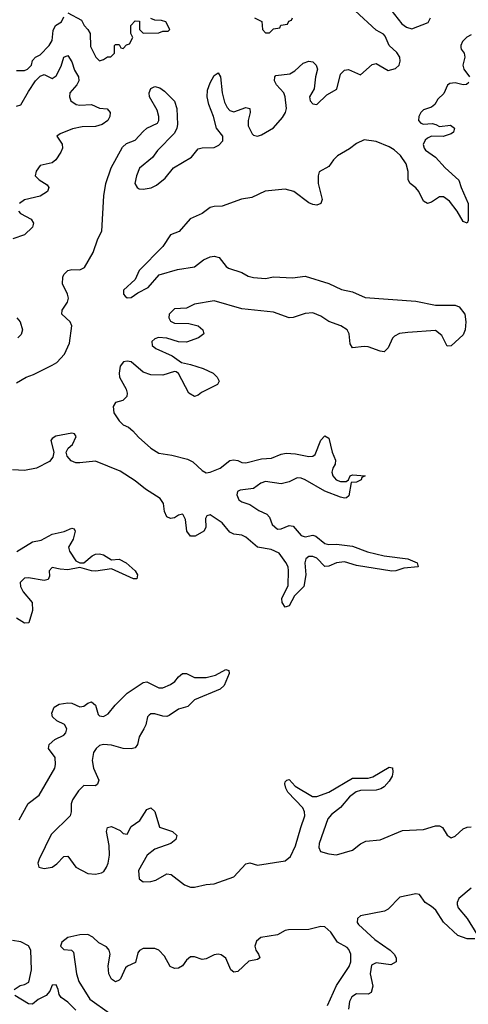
# Model space of a CAD drawing. Header units: inches. Extents: x 2710684 to 2828758, y 857022 to 965663.
# Tile 287 of 316: x 2806206 to 2808476, y 874195 to 879180. Entities that reach past the tile are written whole.
import ezdxf

# ---------------------------------------------------------------- set-up
doc = ezdxf.new("R2010")
doc.units = ezdxf.units.IN
doc.header["$MEASUREMENT"] = 0
doc.layers.add('C8807', color=7, linetype='Continuous')

msp = doc.modelspace()

# ---------------------------------------------------------------- linework, layer by layer
at = {"layer": 'C8807', "color": 4}
for points, elevation in [([(2806190, 877342.4), (2806238, 877370), (2806276.2, 877383.8), (2806370, 877430.3), (2806394.7, 877445.3), (2806432.8, 877487.2), (2806458.4, 877541.6), (2806469.6, 877630), (2806462, 877650), (2806419.6, 877690), (2806420.5, 877710), (2806447.8, 877750), (2806452.8, 877770), (2806448.2, 877790), (2806422.7, 877842.7), (2806424.1, 877875.9), (2806429.8, 877890.2), (2806450, 877910.4), (2806470, 877916), (2806510, 877914), (2806534.2, 877925.8), (2806578, 878002), (2806601.3, 878070), (2806621.1, 878110), (2806631.2, 878288.8), (2806642.6, 878350), (2806668.3, 878430), (2806725.8, 878534.2), (2806746.9, 878553.1), (2806790.7, 878569.3), (2806830, 878614.4), (2806849.8, 878630.2), (2806903.9, 878656.1), (2806909.6, 878670), (2806909.7, 878690), (2806901.4, 878721.4), (2806863.7, 878790), (2806861.2, 878810), (2806870, 878831), (2806890, 878841), (2806915.3, 878835.3), (2806938.5, 878818.5), (2806990, 878766.8), (2807001.1, 878730), (2807004.6, 878650), (2807001.7, 878630), (2806990, 878605.6), (2806902.9, 878517.1), (2806878.2, 878481.8), (2806811.5, 878428.5), (2806797, 878390), (2806788.5, 878350), (2806800.7, 878330), (2806810, 878324.4), (2806830, 878322.4), (2806871.8, 878328.2), (2806898, 878342), (2806942.5, 878377.5), (2806985.1, 878430), (2807076.1, 878483.9), (2807110, 878525.5), (2807130, 878531.7), (2807190, 878533.7), (2807214.6, 878545.4), (2807233.5, 878566.5), (2807234, 878590), (2807202.6, 878630), (2807186.6, 878690), (2807164, 878750), (2807155.4, 878790), (2807156.9, 878823.1), (2807170, 878861), (2807190, 878898), (2807210, 878911), (2807222.8, 878890), (2807230.3, 878810), (2807242.6, 878762.6), (2807255.4, 878735.4), (2807270, 878720.4), (2807290, 878714), (2807350, 878735.8), (2807370, 878730.6), (2807371.8, 878710), (2807361.5, 878670), (2807362.6, 878642.6), (2807382.8, 878602.8), (2807390, 878595.5), (2807410, 878590.4), (2807430, 878596.4), (2807490, 878632.2), (2807536, 878684), (2807551.5, 878710), (2807556.3, 878730), (2807549.6, 878790), (2807542.9, 878810), (2807505.6, 878850), (2807495.1, 878870), (2807497.2, 878890), (2807502.9, 878897.1), (2807573.7, 878906.3), (2807598.8, 878921.2), (2807640.1, 878959.9), (2807670, 878970.5), (2807690, 878966.8), (2807706.8, 878950), (2807713.4, 878930), (2807703, 878890), (2807696.3, 878830), (2807673.4, 878790), (2807676.3, 878770), (2807690, 878754), (2807710, 878750.6), (2807760.4, 878799.6), (2807811, 878829), (2807830, 878904.7), (2807850, 878924), (2807870, 878927.7), (2807930, 878901), (2807990, 878953.4), (2808010, 878958), (2808070, 878923.6), (2808107.2, 878932.8), (2808125.7, 878950), (2808132.1, 878970), (2808129.7, 878990), (2808113.8, 879013.8), (2808076.2, 879050), (2808056.2, 879096.2), (2808047.2, 879107.2), (2808010, 879127), (2807904.5, 879224.5)], 4), ([(2806450, 879214), (2806518, 879178), (2806532, 879150), (2806550.9, 879130.9), (2806562, 879110), (2806563.6, 879043.6), (2806592, 878990), (2806610, 878972), (2806630, 878978), (2806650, 878992), (2806667.3, 878992.7), (2806686, 879010), (2806686, 879050), (2806690, 879054), (2806710, 879054), (2806718, 879038), (2806730, 879034), (2806747.3, 879052.7), (2806762, 879058), (2806778, 879090), (2806768, 879110), (2806768, 879150), (2806790, 879174), (2806812.7, 879172.7), (2806812, 879130), (2806830, 879112), (2806910, 879114), (2806930, 879122), (2806958, 879122), (2806966, 879130), (2806946, 879170), (2806923.6, 879176.4), (2806890, 879178), (2806870, 879186)], 8), ([(2808084.4, 879230), (2808139.6, 879159.6), (2808163, 879143), (2808190, 879134), (2808273.9, 879166.1), (2808284.2, 879190)], 4), ([(2806190, 878922), (2806230, 878922), (2806246, 878930), (2806266, 878950), (2806270, 878974), (2806286, 878990), (2806310, 879002), (2806355.3, 879050), (2806370, 879074), (2806375.3, 879124.7), (2806388, 879150), (2806418, 879170), (2806430, 879194)], 8), ([(2807394, 879190), (2807431.3, 879171.3), (2807434, 879130), (2807450, 879114), (2807470, 879114), (2807490, 879134), (2807522, 879138), (2807527.3, 879152.7), (2807562, 879158), (2807567.3, 879172.7), (2807582, 879178), (2807586, 879190)], 8), ([(2808490, 879102.7), (2808468.5, 879091.5), (2808447, 879070), (2808438, 879050), (2808439, 879039), (2808440.4, 879030), (2808455.8, 879010), (2808458, 878990), (2808448.9, 878950), (2808454.3, 878930), (2808482, 878890)], 4), ([(2806190, 878742.4), (2806211, 878749), (2806250, 878817.1), (2806286.6, 878870), (2806310, 878893.7), (2806330, 878903), (2806370, 878883), (2806390, 878896.3), (2806415.4, 878944.6), (2806430, 878990.7), (2806450, 878999.1), (2806470, 878966.8), (2806484, 878924), (2806503.7, 878890), (2806505.3, 878870), (2806495.8, 878850), (2806460.3, 878810), (2806458, 878790), (2806464.9, 878770), (2806491.3, 878750), (2806510, 878746.5), (2806570, 878750.4), (2806610, 878732.2), (2806647.9, 878727.9), (2806664, 878710), (2806661.6, 878690), (2806652.4, 878670), (2806622.8, 878650), (2806590, 878639.7), (2806522.5, 878637.5), (2806472.8, 878627.2), (2806410, 878602.9), (2806393.4, 878590), (2806420.4, 878550), (2806423.1, 878530), (2806414, 878510), (2806389.2, 878470.8), (2806370, 878454.7), (2806310, 878441.6), (2806290, 878412.7), (2806283.8, 878390), (2806304, 878370), (2806344.8, 878344.8), (2806354, 878330), (2806346, 878310), (2806310, 878286.6), (2806230, 878268), (2806204.4, 878250)], 4), ([(2808478.5, 878861.5), (2808467.5, 878852.5), (2808450.5, 878849.5), (2808410, 878860.4), (2808382.2, 878857.8), (2808371.4, 878848.6), (2808353.1, 878806.9), (2808322.8, 878777.2), (2808306.4, 878750), (2808290, 878737.4), (2808250, 878723.6), (2808236.4, 878710), (2808225.3, 878690), (2808224.9, 878670), (2808236.7, 878656.7), (2808250, 878650.4), (2808294, 878654), (2808311.3, 878650), (2808330, 878638.8), (2808386.8, 878646.8), (2808406, 878630), (2808401, 878610), (2808390, 878602.7), (2808349.4, 878589.4), (2808290, 878589.6), (2808270, 878579.7), (2808258.4, 878570), (2808248.7, 878548.7), (2808252.7, 878530), (2808260.3, 878520.3), (2808310, 878484), (2808359.1, 878430), (2808428.3, 878368.3), (2808440.5, 878330), (2808476.3, 878250), (2808476, 878164), (2808470.8, 878149.2), (2808450, 878158), (2808419.3, 878210), (2808381, 878261), (2808350, 878283.7), (2808330, 878283.7), (2808290, 878256), (2808270, 878249.3), (2808250, 878261.2), (2808226.6, 878310), (2808210, 878329.3), (2808182.7, 878350), (2808172.3, 878370), (2808172, 878412), (2808162, 878450), (2808132.5, 878492.5), (2808101.1, 878521.1), (2808076.3, 878536.3), (2808010, 878564), (2807950, 878571.1), (2807910, 878553.3), (2807874.4, 878525.6), (2807814, 878490), (2807793.4, 878470), (2807770, 878436), (2807722, 878410), (2807716, 878390), (2807717.3, 878350), (2807737.3, 878270), (2807730, 878249.4), (2807710, 878240.9), (2807690, 878243.7), (2807670, 878252.7), (2807593.2, 878310), (2807550, 878322.6), (2807448.8, 878311.2), (2807380.8, 878279.2), (2807327.8, 878272.2), (2807230, 878236), (2807190, 878235.1), (2807170, 878229.7), (2807130, 878198), (2807068.3, 878171.7), (2807012.5, 878107.5), (2806969.2, 878090.8), (2806930, 878031.3), (2806810.6, 877910), (2806790, 877864), (2806732, 877810), (2806731.3, 877790), (2806739.8, 877779.8), (2806750, 877771.3), (2806770, 877774), (2806803.1, 877796.9), (2806855.8, 877824.2), (2806912.3, 877887.7), (2807005.3, 877914.7), (2807090, 877928.5), (2807136.2, 877963.8), (2807170, 877979.3), (2807190, 877982), (2807215.5, 877975.5), (2807250.4, 877930.4), (2807262, 877922), (2807330, 877900.3), (2807362.4, 877882.4), (2807390, 877874.9), (2807449.7, 877870.3), (2807490, 877878), (2807586.2, 877873.8), (2807650, 877881.3), (2807770, 877844.9), (2807834, 877814), (2807890, 877802.4), (2807953.5, 877773.5), (2808210, 877754.9), (2808310, 877735.3), (2808410, 877735.5), (2808430, 877726.4), (2808458, 877690), (2808463.7, 877650), (2808460.5, 877610), (2808450, 877584), (2808390, 877529), (2808370, 877528), (2808342, 877582), (2808310, 877606.6), (2808170, 877595.6), (2808128.7, 877591.3), (2808102.3, 877577.7), (2808092.4, 877567.6), (2808070, 877519), (2808050, 877499), (2808030, 877501.2), (2807970, 877523.7), (2807950, 877526), (2807890, 877519), (2807878.6, 877538.6), (2807872.7, 877590), (2807862.7, 877610), (2807830.8, 877630.8), (2807770, 877652.8), (2807730, 877679.7), (2807690, 877695.4), (2807650, 877692.8), (2807590, 877672.8), (2807570, 877671.3), (2807490, 877699.1), (2807330, 877716.3), (2807190, 877756.3), (2807090, 877739.7), (2807050, 877719.7), (2806990, 877716.9), (2806962.6, 877690), (2806960.3, 877670), (2806970, 877653.4), (2806990, 877643.7), (2807061.6, 877641.6), (2807110, 877630.7), (2807132, 877610), (2807138, 877590), (2807111.3, 877570), (2807050, 877547.6), (2807010, 877549.6), (2806950, 877567.8), (2806908.9, 877571.1), (2806890, 877563.7), (2806874, 877550), (2806876.3, 877530), (2806895.1, 877515.1), (2806977.8, 877477.8), (2807024.5, 877444.5), (2807070, 877434.9), (2807133.8, 877413.8), (2807184.7, 877390), (2807206, 877370), (2807216, 877350), (2807207.1, 877332.9), (2807126.6, 877293.4), (2807110, 877279.3), (2807090, 877273.2), (2807062.7, 877290), (2807010, 877388), (2806997.2, 877397.2), (2806990, 877399), (2806930, 877380.7), (2806870, 877382), (2806830, 877396.3), (2806770, 877448), (2806750, 877451.2), (2806732.1, 877447.9), (2806714.7, 877425.3), (2806709, 877391), (2806710.3, 877370), (2806744.4, 877310), (2806750.7, 877290), (2806747.5, 877272.5), (2806727.5, 877252.5), (2806690, 877242.7), (2806678.8, 877221.2), (2806681.6, 877190), (2806709, 877149), (2806729.1, 877129.1), (2806756.5, 877116.5), (2806778.9, 877098.9), (2806807.1, 877067.1), (2806870, 877010.4), (2806910, 876986), (2806975.8, 876975.8), (2807055.4, 876955.4), (2807082.3, 876942.3), (2807130, 876898), (2807150, 876886.7), (2807170, 876888.7), (2807221.2, 876910), (2807270, 876948.2), (2807288.1, 876951.9), (2807310, 876948.2), (2807330, 876938), (2807350, 876937.1), (2807430, 876957.6), (2807480.1, 876959.9), (2807530, 876980.5), (2807554.2, 876985.8), (2807602, 876982), (2807670, 876968), (2807689.3, 876970.7), (2807702, 876978), (2807730, 877052), (2807750, 877074), (2807770, 877062), (2807786.8, 876990), (2807804, 876950), (2807802.8, 876930), (2807790.4, 876909.6), (2807785.3, 876890), (2807790.4, 876870), (2807808.2, 876850), (2807830, 876841.3), (2807858.6, 876841.4), (2807869.3, 876850.7), (2807878, 876870), (2807890, 876876), (2807954, 876870), (2807938, 876862), (2807934, 876850), (2807910, 876838), (2807883.6, 876836.4), (2807871, 876770), (2807859.8, 876760.2), (2807850, 876757.2), (2807830, 876762), (2807750, 876792.6), (2807650, 876851.3), (2807630, 876859.7), (2807610, 876861.1), (2807570, 876840.4), (2807530, 876831), (2807450, 876842.2), (2807426.4, 876833.6), (2807390, 876806.9), (2807321.5, 876798.5), (2807308.9, 876791.1), (2807304.6, 876775.4), (2807315.8, 876750), (2807330, 876739.6), (2807370, 876726), (2807415.5, 876695.5), (2807457.5, 876677.5), (2807470, 876662), (2807483.7, 876623.7), (2807510, 876601.3), (2807530, 876601.7), (2807570, 876618.9), (2807590, 876615.8), (2807630, 876568.7), (2807650, 876562.3), (2807690, 876570.3), (2807705.4, 876565.4), (2807750, 876528.8), (2807770, 876523.1), (2807810, 876524.2), (2807890, 876514.3), (2807966.1, 876486.1), (2808050, 876465.7), (2808170, 876450.3), (2808218, 876430), (2808222, 876410), (2808150, 876404), (2808110, 876389.7), (2808090, 876388.2), (2807910, 876417.4), (2807850, 876435.1), (2807809.1, 876430.9), (2807770, 876413.3), (2807750, 876412), (2807710, 876454.3), (2807690, 876463.1), (2807670, 876462), (2807654.4, 876450), (2807648.9, 876430), (2807654.6, 876370), (2807643.7, 876310), (2807596.7, 876263.3), (2807570, 876213.2), (2807550, 876206.6), (2807534.5, 876230), (2807531.8, 876250), (2807564.9, 876315.1), (2807567.1, 876390), (2807564.4, 876410), (2807552.4, 876432.4), (2807518.9, 876478.9), (2807477.8, 876497.8), (2807410, 876509.7), (2807350, 876560.5), (2807330, 876569.7), (2807290, 876575.8), (2807270, 876585.6), (2807230, 876633), (2807170, 876672.6), (2807152.4, 876667.6), (2807145.7, 876654.3), (2807147.2, 876610), (2807137.1, 876590), (2807094.8, 876565.2), (2807070, 876565.1), (2807051, 876591), (2807044.7, 876650), (2807034, 876674), (2807030, 876677), (2807010, 876671.8), (2806990, 876658.7), (2806970, 876654.7), (2806950, 876662.9), (2806938.9, 876690), (2806934.3, 876730), (2806916.8, 876756.8), (2806843.3, 876803.3), (2806790, 876845.6), (2806714.9, 876894.9), (2806590, 876945.1), (2806510, 876936.4), (2806490, 876936.9), (2806466.2, 876946.2), (2806447, 876970), (2806442, 876990), (2806452, 877010), (2806473.6, 877030), (2806491.6, 877070), (2806482.7, 877082.7), (2806470, 877086.6), (2806388.9, 877071.1), (2806370, 877059.3), (2806363, 877050), (2806379.3, 876990), (2806374.3, 876965.7), (2806356.5, 876943.5), (2806291.2, 876908.8), (2806230, 876897.7), (2806170, 876901.1)], 4), ([(2806199.3, 878210), (2806210, 878199.3), (2806263.8, 878170), (2806275.8, 878150), (2806270.3, 878129.7), (2806230, 878091.6), (2806171, 878070)], 4), ([(2806190.7, 877670), (2806208.2, 877650), (2806220.5, 877610), (2806213.7, 877586.3), (2806197.3, 877570)], 4), ([(2806191.8, 876488.2), (2806270, 876537), (2806315.4, 876544.6), (2806370, 876575.8), (2806431.4, 876588.6), (2806470, 876606), (2806482, 876602), (2806486, 876590), (2806477.1, 876550), (2806453, 876510), (2806457.3, 876490), (2806490, 876440.7), (2806510, 876430.4), (2806530, 876430.4), (2806573.5, 876466.5), (2806590, 876474), (2806610, 876475.3), (2806630.3, 876470.3), (2806670, 876444.9), (2806710, 876448.4), (2806744, 876430), (2806790.3, 876390.3), (2806802, 876370), (2806798, 876350), (2806782, 876350), (2806670, 876399.5), (2806591.9, 876388.1), (2806570, 876389.7), (2806510, 876406.6), (2806450, 876395.6), (2806410, 876397.6), (2806370, 876406.6), (2806355.5, 876390), (2806356.4, 876363.6), (2806350, 876346.6), (2806330, 876340.5), (2806250, 876354), (2806230, 876353), (2806208.9, 876331.1), (2806210.3, 876310), (2806223.2, 876283.2), (2806268.8, 876228.8), (2806270.3, 876189.7), (2806252.8, 876127.2), (2806230, 876124.5), (2806190, 876149.4)], 4), ([(2806202.9, 875130), (2806248.8, 875211.2), (2806305.2, 875254.8), (2806383, 875390), (2806388, 875410), (2806384.7, 875444.7), (2806352.3, 875490), (2806355.1, 875510), (2806383.3, 875536.7), (2806430, 875557.1), (2806439.7, 875570), (2806444.7, 875590), (2806432.1, 875612.1), (2806393.2, 875630), (2806372.7, 875650), (2806369.2, 875670), (2806380.7, 875699.3), (2806405.6, 875714.4), (2806450, 875721.3), (2806470, 875720.4), (2806510, 875701.3), (2806530, 875704.9), (2806550, 875719.3), (2806570, 875726), (2806590.3, 875710.3), (2806603.1, 875663.1), (2806610, 875656.3), (2806630, 875652.4), (2806654.2, 875665.8), (2806689.7, 875710.3), (2806749.4, 875770), (2806830, 875824.4), (2806850, 875828.2), (2806910, 875797.1), (2806930, 875797.1), (2806970, 875814.4), (2806991, 875829), (2807010, 875854), (2807030, 875870.4), (2807050, 875870.4), (2807090.3, 875850.3), (2807149.7, 875850.3), (2807197.7, 875862.3), (2807250, 875890.8), (2807264.7, 875884.7), (2807266.8, 875870), (2807240.5, 875810), (2807221, 875790), (2807090, 875736), (2807057.5, 875702.5), (2807010, 875689.6), (2806963, 875657), (2806950, 875652.6), (2806930, 875653.7), (2806890, 875666.3), (2806870, 875665.1), (2806861.5, 875658.5), (2806853, 875650), (2806843.8, 875610), (2806834.4, 875590), (2806810.4, 875550), (2806802.4, 875510), (2806790, 875494.5), (2806770, 875488), (2806730, 875489.7), (2806670, 875506.9), (2806630, 875511.2), (2806610, 875506), (2806592.4, 875490), (2806580.3, 875470), (2806573.4, 875430), (2806580.3, 875390), (2806606.7, 875330), (2806600.5, 875310), (2806590, 875301.6), (2806530, 875302.4), (2806503.9, 875276.1), (2806473.7, 875230), (2806465.7, 875210), (2806466.7, 875170), (2806461.3, 875150), (2806365.1, 875054.9), (2806303.7, 874930), (2806297, 874910), (2806302, 874890), (2806330, 874882.8), (2806370, 874890.3), (2806394.3, 874905.7), (2806430, 874943), (2806450, 874944.9), (2806490, 874890.4), (2806550, 874858), (2806590, 874853.4), (2806619.5, 874860.5), (2806631.8, 874868.2), (2806646, 874890), (2806654.3, 874910), (2806660.5, 874950), (2806659.4, 874999.4), (2806645.6, 875070), (2806649.6, 875090.4), (2806670, 875095.5), (2806714.6, 875074.6), (2806730, 875060.7), (2806750, 875056), (2806770, 875094.8), (2806813.5, 875126.5), (2806850, 875182), (2806870, 875190.7), (2806890, 875171), (2806912.8, 875092.8), (2806978.8, 875070), (2807002, 875050), (2806996.3, 875030), (2806971.4, 875008.6), (2806890, 874980.5), (2806850.4, 874950), (2806807, 874873), (2806810.5, 874830), (2806830, 874815.8), (2806870, 874817.4), (2806895.7, 874824.3), (2806950, 874856.5), (2806973.2, 874853.2), (2807040.6, 874800.6), (2807070, 874787.6), (2807090, 874787.6), (2807150, 874802.3), (2807190, 874804.9), (2807290, 874841.1), (2807350, 874906.7), (2807370, 874912), (2807410, 874898.9), (2807550, 874922.3), (2807576.6, 874943.4), (2807602.6, 874997.4), (2807628, 875090), (2807649.7, 875150), (2807648, 875170), (2807638.7, 875190), (2807562.9, 875270), (2807552.3, 875290), (2807548.1, 875311.9), (2807550, 875322), (2807558, 875330), (2807570, 875333.4), (2807600.5, 875300.5), (2807688, 875248), (2807710, 875247), (2807770, 875268.5), (2807890, 875339.6), (2807970, 875340.9), (2807993.1, 875346.9), (2808076.3, 875396.3), (2808092.7, 875392.7), (2808094.9, 875370), (2808090.4, 875350), (2808075.4, 875324.6), (2808050, 875296.2), (2808034.4, 875285.6), (2808010, 875279.7), (2807930, 875278.5), (2807909.2, 875270.8), (2807874.8, 875245.2), (2807830, 875191.3), (2807784, 875156), (2807765, 875135), (2807721.7, 875010), (2807719.5, 874990), (2807728.8, 874968.8), (2807770, 874956.5), (2807810, 874952.8), (2807890, 874974.9), (2807930, 875007), (2807958, 875022), (2808030, 875027.4), (2808144.1, 875075.9), (2808250, 875080.9), (2808310, 875099.3), (2808330, 875099.1), (2808346, 875090), (2808370, 875051), (2808390, 875038.8), (2808410, 875046.8), (2808450, 875084), (2808470, 875092.7), (2808490, 875094.4)], 4), ([(2808490, 874782.6), (2808429.1, 874730.9), (2808419.5, 874710), (2808420.3, 874700.3), (2808424.4, 874684.4), (2808470, 874630.4), (2808519.1, 874550)], 4), ([(2808510, 874526.6), (2808470, 874527.6), (2808423.9, 874543.9), (2808350, 874611.6), (2808311.6, 874671.6), (2808290.7, 874690.7), (2808258.4, 874710), (2808230, 874751.8), (2808210, 874754.7), (2808130, 874736.9), (2808070, 874677), (2808052.9, 874667.1), (2807930, 874642.4), (2807914.9, 874630), (2807914, 874610), (2807920.2, 874600.2), (2808003.8, 874523.8), (2808081.3, 874470), (2808100.3, 874450), (2808110.6, 874430), (2808110.8, 874410), (2808084.9, 874395.1), (2808010, 874405.4), (2807986.7, 874393.3), (2807980.3, 874350), (2807992.5, 874287.5), (2807984.5, 874255.5), (2807970, 874247.3), (2807910, 874247.8), (2807887.3, 874232.7), (2807875.8, 874210), (2807870.4, 874170.4)], 4), ([(2807764.2, 874190), (2807808.8, 874291.2), (2807873.6, 874386.4), (2807881, 874410), (2807881, 874450), (2807872.4, 874472.4), (2807863.1, 874483.1), (2807814, 874510), (2807781.1, 874561.1), (2807750, 874586.9), (2807730, 874588.6), (2807670, 874574.5), (2807567.1, 874572.9), (2807550, 874568.5), (2807510, 874547.1), (2807426.5, 874533.5), (2807405, 874515), (2807396, 874490), (2807400.3, 874470), (2807414.4, 874450), (2807420.7, 874430), (2807410, 874422.9), (2807365.7, 874414.3), (2807310, 874360.7), (2807290, 874358.4), (2807275.1, 874370), (2807249.7, 874429.7), (2807225.1, 874445.1), (2807210, 874448.4), (2807190, 874445.7), (2807150, 874426.2), (2807130, 874422.7), (2807090, 874436), (2807070, 874435.4), (2807050, 874419.6), (2807030.2, 874389.8), (2807010, 874379.1), (2806990, 874376.9), (2806967.2, 874387.2), (2806938.6, 874438.6), (2806910, 874469.7), (2806890, 874478.5), (2806830, 874477.7), (2806811.5, 874468.5), (2806803.6, 874456.4), (2806792.2, 874407.8), (2806751.3, 874388.7), (2806740.6, 874379.4), (2806715.9, 874324.1), (2806710, 874317), (2806690, 874309.7), (2806670, 874322), (2806657.7, 874350), (2806654.5, 874390), (2806663.5, 874450), (2806658.3, 874470), (2806645.8, 874485.8), (2806606.9, 874506.9), (2806575.3, 874535.3), (2806550, 874548.2), (2806510, 874546.6), (2806450, 874533.7), (2806418.7, 874510), (2806412.4, 874490), (2806430, 874472.4), (2806468.6, 874468.6), (2806478.5, 874458.5), (2806494, 874350), (2806506, 874310), (2806561.4, 874221.4), (2806661, 874150)], 4), ([(2806177.6, 874270), (2806208.7, 874291.3), (2806230, 874296), (2806251.9, 874308.1), (2806266, 874370), (2806262.7, 874470), (2806250, 874491.3), (2806211.6, 874511.6), (2806170, 874518.8)], 4), ([(2806490, 874165.7), (2806450, 874206.6), (2806415.6, 874230), (2806405.7, 874245.7), (2806401.3, 874270), (2806390, 874294.5), (2806370, 874292.3), (2806357.8, 874262.2), (2806340.3, 874239.7), (2806299.6, 874220.4), (2806270, 874196.2), (2806250, 874196.9), (2806180.7, 874240.7)], 4)]:
    msp.add_lwpolyline(points, dxfattribs=dict(at, elevation=elevation))

doc.saveas('drawing.dxf')
